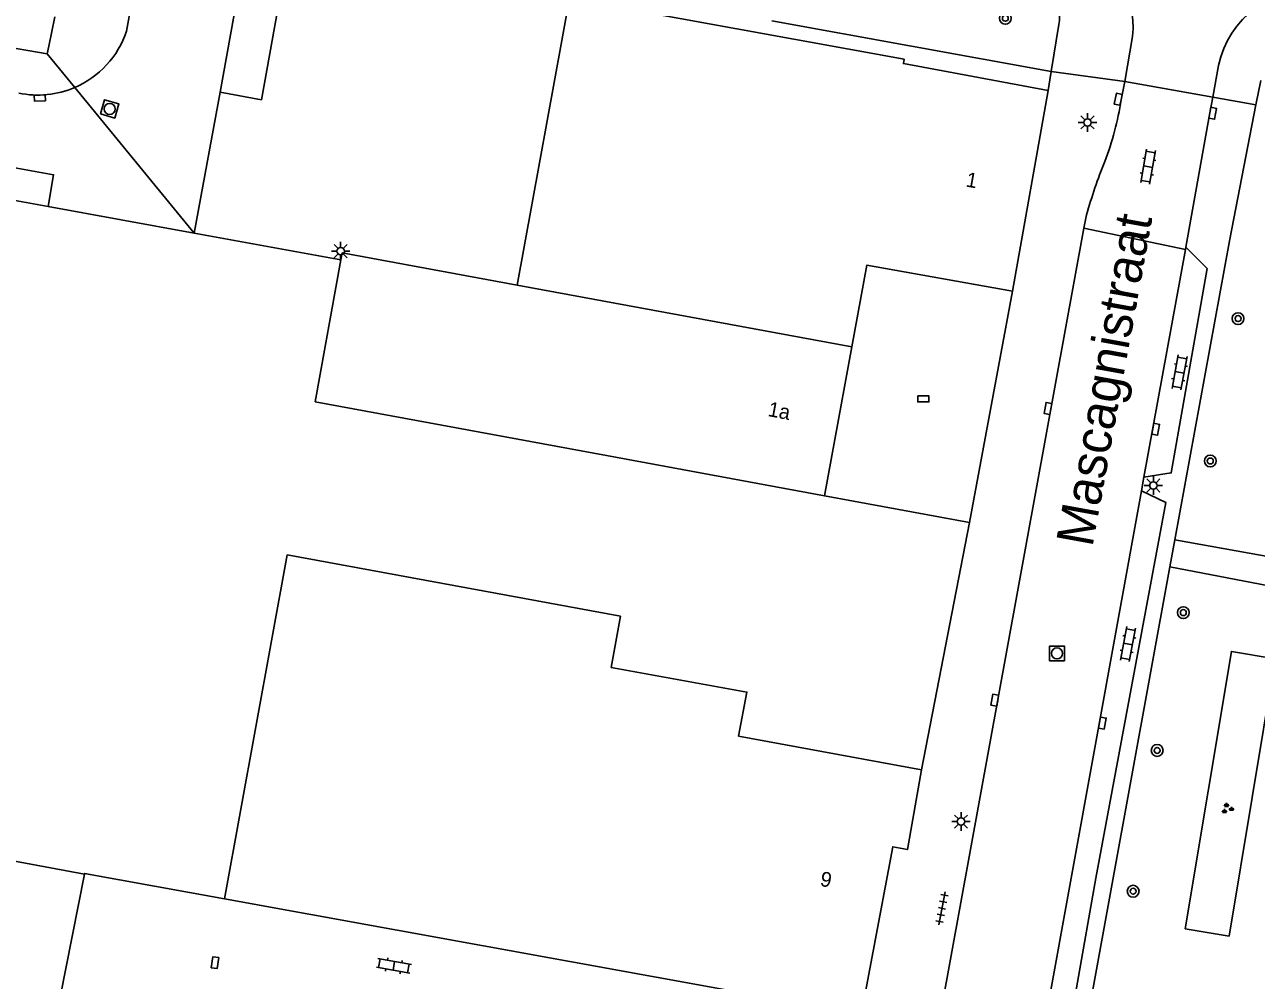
# Model space of a CAD drawing. Extents: x 132999 to 136000, y 398499 to 400501.
# Drawn here: x 133153.4 to 133236.7, y 399767.5 to 399832.1 of the extents above; entities that cross this region are included whole.
import ezdxf

# ---------------------------------------------------------------- set-up
doc = ezdxf.new("R2010")
doc.units = 0
for name, color, linetype in [('gg-afsc-hekwerk', 7, 'Continuous'), ('gg-afsc-muur', 7, 'Continuous'), ('gg-anno-huisnummerreeks BGT', 7, 'Continuous'), ('gg-anno-openbare ruimte label', 7, 'Continuous'), ('gg-bbg-hoofdgebouw', 7, 'Continuous'), ('gg-bbg-tussenscheiding', 7, 'Continuous'), ('gg-knt-verharding', 7, 'Continuous'), ('gg-knt-verharding nz', 7, 'Continuous'), ('gt-grn-groengrens', 7, 'Continuous'), ('gt-grn-weggrens', 7, 'Continuous'), ('gt-symb-boom', 7, 'Continuous'), ('gt-symb-groenvak', 7, 'Continuous'), ('gt-symb-klinker verharding', 7, 'Continuous'), ('gt-symb-kolk', 7, 'Continuous'), ('gt-symb-kolk center center', 7, 'Continuous'), ('gt-symb-lichtmast', 7, 'Continuous'), ('gt-symb-rioolschacht', 7, 'Continuous'), ('gt-symb-tegel verharding', 7, 'Continuous')]:
    doc.layers.add(name, color=color, linetype=linetype)

# ---------------------------------------------------------------- blocks, each defined once
blk = doc.blocks.new('gt0-BOOM')
at = {"layer": 'gt-symb-boom'}
for radius in [0.4, 0.2]:
    blk.add_circle((0, 0), radius, dxfattribs=at)
blk = doc.blocks.new('gt0-LMAST')
at = {"layer": 'gt-symb-lichtmast'}
for p, q in [((-0.182, 0.173), (-0.447, 0.438)), ((-0.005, 0.246), (-0.005, 0.621)), ((0.172, 0.173), (0.437, 0.438)), ((-0.255, -0.004), (-0.63, -0.004)), ((-0.182, -0.181), (-0.447, -0.446)), ((-0.005, -0.254), (-0.005, -0.629)), ((0.437, -0.446), (0.172, -0.181)), ((0.245, -0.004), (0.62, -0.004))]:
    blk.add_line(p, q, dxfattribs=at)
blk.add_circle((-0.005, -0.004), 0.25, dxfattribs=at)
blk = doc.blocks.new('gt0-KOLK')
at = {"layer": 'gt-symb-kolk'}
blk.add_lwpolyline([(0, 0), (0.375, 0), (0.375, 0.4), (-0.375, 0.4), (-0.375, 0), (0, 0)], dxfattribs=at)
blk = doc.blocks.new('gt0-KL1')
at = {"layer": 'gt-symb-klinker verharding'}
for p, q in [((-1.15, 0.3), (1.15, 0.3)), ((-1, -0.3), (-1, 0.3)), ((-0.5, 0.3), (-0.5, 0.45)), ((0, -0.3), (0, 0.3)), ((0.5, 0.3), (0.5, 0.45)), ((1, -0.3), (1, 0.3)), ((-1.15, -0.3), (1.15, -0.3)), ((-0.5, -0.45), (-0.5, -0.3)), ((0.5, -0.45), (0.5, -0.3))]:
    blk.add_line(p, q, dxfattribs=at)
blk = doc.blocks.new('gt0-RS')
at = {"layer": 'gt-symb-rioolschacht'}
blk.add_lwpolyline([(-0.5, -0.5), (0.5, -0.5), (0.5, 0.5), (-0.5, 0.5)], close=True, dxfattribs=at)
blk.add_circle((0, 0), 0.375, dxfattribs=at)
blk = doc.blocks.new('gt0-KOLKCC')
at = {"layer": 'gt-symb-kolk center center'}
blk.add_lwpolyline([(-0.375, 0.2), (0.375, 0.2), (0.375, -0.2), (-0.375, -0.2)], close=True, dxfattribs=at)
blk = doc.blocks.new('gt0-GRVAK')
at = {"layer": 'gt-symb-groenvak'}
for p, q in [((-0.11, 0.189), (-0.228, 0.24)), ((-0.182, 0.153), (0.088, 0.153)), ((-0.091, 0.211), (-0.156, 0.322)), ((-0.047, 0.214), (-0.047, 0.393)), ((-0.004, 0.211), (0.061, 0.322)), ((0.015, 0.189), (0.133, 0.24)), ((0.262, -0.052), (0.197, 0.059)), ((0.305, -0.049), (0.305, 0.13)), ((0.349, -0.052), (0.414, 0.059)), ((-0.245, -0.228), (-0.363, -0.177)), ((-0.318, -0.264), (-0.047, -0.264)), ((-0.226, -0.206), (-0.291, -0.095)), ((-0.183, -0.203), (-0.183, -0.024)), ((-0.139, -0.206), (-0.074, -0.095)), ((-0.12, -0.228), (-0.002, -0.177)), ((0.243, -0.074), (0.125, -0.023)), ((0.17, -0.11), (0.441, -0.11)), ((0.368, -0.074), (0.486, -0.023))]:
    blk.add_line(p, q, dxfattribs=at)
blk = doc.blocks.new('gt0-TEG1')
at = {"layer": 'gt-symb-tegel verharding'}
for p, q in [((-1.125, 0), (1.125, 0)), ((-0.9, -0.25), (-0.9, 0.25)), ((-0.45, -0.25), (-0.45, 0.25)), ((0, -0.25), (0, 0.25)), ((0.45, -0.25), (0.45, 0.25)), ((0.9, -0.25), (0.9, 0.25))]:
    blk.add_line(p, q, dxfattribs=at)

msp = doc.modelspace()

# ---------------------------------------------------------------- linework, layer by layer
at = {"layer": 'gg-afsc-hekwerk'}
for p, q in [((133154.968, 399819.768), (133150.249, 399820.625)), ((133154.968, 399819.768), (133164.855, 399817.971)), ((133164.855, 399817.971), (133174.765, 399816.17)), ((133217.266, 399798.411), (133214.01, 399781.71))]:
    msp.add_line(p, q, dxfattribs=at)
at = {"layer": 'gg-afsc-muur'}
msp.add_line((133207.45, 399800.22), (133217.266, 399798.411), dxfattribs=at)
msp.add_lwpolyline([(133157.429, 399774.65), (133157.438, 399774.699), (133166.898, 399772.987)], dxfattribs=at)
at = {"layer": 'gg-bbg-hoofdgebouw'}
for p, q in [((133190.22, 399833.85), (133186.681, 399814.46)), ((133220.17, 399814.05), (133222.58, 399827.62)), ((133174.765, 399816.17), (133173.02, 399806.565)), ((133174.85, 399816.64), (133174.765, 399816.17)), ((133186.681, 399814.46), (133174.85, 399816.64)), ((133207.45, 399800.22), (133209.305, 399810.292)), ((133192.718, 399802.935), (133173.02, 399806.565)), ((133207.45, 399800.22), (133192.718, 399802.935)), ((133171.143, 399796.232), (133166.898, 399772.987)), ((133193.665, 399792.08), (133171.143, 399796.232)), ((133157.429, 399774.65), (133147.238, 399776.531)), ((133210.96, 399765), (133166.898, 399772.987))]:
    msp.add_line(p, q, dxfattribs=at)
for points in [[(133222.58, 399827.62), (133212.79, 399829.43), (133212.84, 399829.72), (133190.22, 399833.85)], [(133209.305, 399810.292), (133210.32, 399815.8), (133220.17, 399814.05)], [(133214.01, 399781.71), (133201.65, 399783.98), (133202.217, 399786.953), (133193.045, 399788.619), (133193.665, 399792.08)], [(133210.96, 399765), (133211.23, 399766.53), (133210.23, 399766.7), (133212.07, 399776.5), (133213.061, 399776.31), (133214.01, 399781.71)], [(133157.429, 399774.65), (133155.795, 399766.342), (133165.408, 399764.616)]]:
    msp.add_lwpolyline(points, dxfattribs=at)
at = {"layer": 'gg-bbg-tussenscheiding'}
msp.add_line((133186.681, 399814.46), (133209.305, 399810.292), dxfattribs=at)
at = {"layer": 'gg-knt-verharding'}
for p, q in [((133109.946, 399837.974), (133154.903, 399830.085)), ((133155.011, 399830.607), (133155.42, 399832.59)), ((133222.775, 399828.896), (133203.906, 399832.312)), ((133222.775, 399828.896), (133223.309, 399832.06)), ((133228.287, 399831.249), (133227.774, 399828.215)), ((133154.903, 399830.085), (133155.011, 399830.607)), ((133233.72, 399827.161), (133234.1, 399829.288)), ((133227.774, 399828.215), (133227.512, 399826.977)), ((133233.72, 399827.161), (133227.774, 399828.215)), ((133236.63, 399826.645), (133236.951, 399828.289)), ((133234.856, 399817.569), (133236.63, 399826.645)), ((133224.996, 399818.303), (133225.182, 399819.213)), ((133224.996, 399818.303), (133207.37, 399721.745)), ((133231.859, 399816.874), (133224.996, 399818.303)), ((133231.859, 399816.874), (133229.058, 399801.477)), ((133231.15, 399797.24), (133234.856, 399817.569)), ((133231.884, 399817.014), (133231.859, 399816.874)), ((133217.266, 399798.411), (133220.17, 399814.05)), ((133229.058, 399801.477), (133228.889, 399800.553)), ((133228.889, 399800.553), (133220.465, 399754.251)), ((133231.15, 399797.24), (133230.817, 399795.41)), ((133231.15, 399797.24), (133243.701, 399794.977)), ((133230.817, 399795.41), (133225.586, 399766.711)), ((133243.232, 399793.034), (133230.817, 399795.41))]:
    msp.add_line(p, q, dxfattribs=at)
for points in [[(133160.273, 399831.614), (133160.874, 399834.996), (133164.367, 399854.141)], [(133169.096, 399841.232), (133167.757, 399833.903), (133166.611, 399827.486)], [(133166.611, 399827.486), (133169.389, 399826.983), (133170.472, 399832.984)], [(133233.72, 399827.161), (133233.508, 399826.103), (133231.884, 399817.014)], [(133231.884, 399817.014), (133233.331, 399815.574), (133230.905, 399801.767), (133229.058, 399801.477)], [(133228.889, 399800.553), (133230.531, 399799.775), (133225.813, 399774.372), (133222.351, 399754.816), (133220.465, 399754.251)]]:
    msp.add_lwpolyline(points, dxfattribs=at)
for centre, radius, start, end in [((133222.686, 399831.87), 5.635, 353.66964, 80.86342), ((133220.676, 399832.541), 2.677, 349.65434, 82.93722), ((133240.204, 399828.092), 6.22, 82.27695, 168.91703), ((133154.281, 399833.619), 6.318, 293.20603, 341.49799), ((133154.281, 399833.621), 6.32, 258.13418, 293.20017), ((133207.108, 399830.156), 20.65, 339.13552, 351.14516), ((133259.169, 399809.64), 35.31, 158.11547, 164.26893)]:
    msp.add_arc(centre, radius, start, end, dxfattribs=at)
at = {"layer": 'gg-knt-verharding nz'}
msp.add_lwpolyline([(133154.968, 399819.768), (133155.343, 399821.919), (133122.582, 399827.849), (133122.218, 399825.775)], dxfattribs=at)
at = {"layer": 'gt-grn-groengrens'}
msp.add_lwpolyline([(133231.851, 399770.96), (133234.81, 399770.467), (133237.931, 399789.209), (133234.972, 399789.702), (133231.851, 399770.96)], dxfattribs=at)
at = {"layer": 'gt-grn-weggrens'}
for p, q in [((133156.771, 399827.812), (133154.903, 399830.085)), ((133222.58, 399827.62), (133222.775, 399828.896)), ((133222.775, 399828.896), (133227.774, 399828.215)), ((133164.855, 399817.971), (133156.771, 399827.812)), ((133164.855, 399817.971), (133166.611, 399827.486)), ((133233.72, 399827.161), (133236.63, 399826.645))]:
    msp.add_line(p, q, dxfattribs=at)

# ---------------------------------------------------------------- block references
at = {"layer": 'gt-symb-boom', "rotation": 169.51061018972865}
msp.add_blockref('gt0-BOOM', (133219.685, 399832.492), dxfattribs=at)
at = {"layer": 'gt-symb-boom'}
for p in [(133235.419, 399812.194), (133233.541, 399802.571), (133231.717, 399792.324), (133229.949, 399783.009), (133228.326, 399773.495)]:
    msp.add_blockref('gt0-BOOM', p, dxfattribs=at)
at = {"layer": 'gt-symb-groenvak'}
msp.add_blockref('gt0-GRVAK', (133234.68, 399779.078), dxfattribs=at)
at = {"layer": 'gt-symb-klinker verharding'}
for p, rotation in [((133229.336, 399822.466), 80.15137761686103), ((133231.462, 399808.557), 79.45426563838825), ((133227.978, 399790.197), 79.45426563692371), ((133178.346, 399768.454), -10.140793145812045)]:
    msp.add_blockref('gt0-KL1', p, dxfattribs=dict(at, rotation=rotation))
at = {"layer": 'gt-symb-kolk'}
for p, rotation in [((133154.405, 399827.301), -178.16716049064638), ((133227.512, 399826.977), 78.04276560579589), ((133233.508, 399826.103), -100.13233239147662), ((133222.765, 399806.085), 79.74640197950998), ((133229.652, 399804.75), -100.25359802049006), ((133219.168, 399786.372), 79.98206552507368), ((133226.042, 399784.894), -100.36632260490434)]:
    msp.add_blockref('gt0-KOLK', p, dxfattribs=dict(at, rotation=rotation))
at = {"layer": 'gt-symb-kolk center center'}
msp.add_blockref('gt0-KOLKCC', (133214.138, 399806.767), dxfattribs=at)
at = {"layer": 'gt-symb-kolk center center', "rotation": -98.85942931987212}
msp.add_blockref('gt0-KOLKCC', (133166.25, 399768.666), dxfattribs=at)
at = {"layer": 'gt-symb-lichtmast'}
for p in [(133225.247, 399825.454), (133174.752, 399816.754), (133229.699, 399800.919), (133216.693, 399778.208)]:
    msp.add_blockref('gt0-LMAST', p, dxfattribs=at)
at = {"layer": 'gt-symb-rioolschacht', "rotation": -15.95326187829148}
msp.add_blockref('gt0-RS', (133159.132, 399826.366), dxfattribs=at)
at = {"layer": 'gt-symb-rioolschacht'}
msp.add_blockref('gt0-RS', (133223.175, 399789.567), dxfattribs=at)
at = {"layer": 'gt-symb-tegel verharding', "rotation": -100.65836150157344}
msp.add_blockref('gt0-TEG1', (133215.402, 399772.339), dxfattribs=at)

# ---------------------------------------------------------------- texts
at = {"layer": 'gg-anno-huisnummerreeks BGT'}
for s, rotation, p in [('1', 349.9, (133216.97, 399821.126)), ('1a', 349.6, (133203.586, 399805.613)), ('9', 349.3, (133207.111, 399773.871))]:
    msp.add_text(s, height=1, rotation=rotation, dxfattribs=at).set_placement(p)
at = {"layer": 'gg-anno-openbare ruimte label'}
msp.add_text('Mascagnistraat', height=2.5, rotation=79.7, dxfattribs=at).set_placement((133225.568, 399796.694))

doc.saveas('drawing.dxf')
